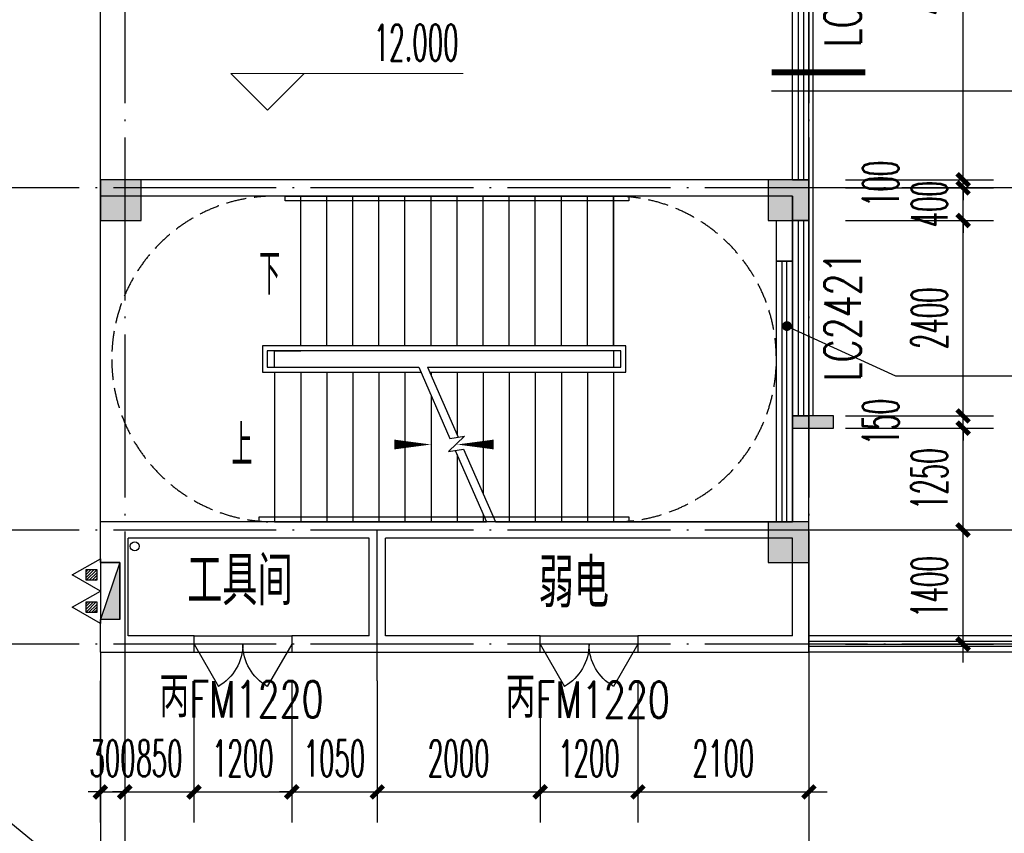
# Model space of a CAD drawing. Extents: x 1779708 to 7299578, y -1121471 to 88434.
# Tile 457 of 656: x 4759027 to 4771116, y -963267 to -953277. Entities that reach past the tile are written whole.
import ezdxf

# ---------------------------------------------------------------- set-up
doc = ezdxf.new("R2010")
doc.units = 0
doc.header["$LTSCALE"] = 1000
doc.header["$MEASUREMENT"] = 0
doc.linetypes.add('DASH', pattern=[0.35, 0.25, -0.1])
doc.linetypes.add('DOTE', pattern=[2.42, 2, -0.2, 0.02, -0.2])
doc.layers.get('0').update_dxf_attribs({"linetype": 'CONTINUOUS'})
doc.layers.get('Defpoints').update_dxf_attribs({"linetype": 'CONTINUOUS'})
doc.layers.add('DIM_ELEV', color=3, linetype='CONTINUOUS', lineweight=13)
for name, color, linetype in [('DIM_IDEN', 3, 'CONTINUOUS'), ('DIM_LEAD', 3, 'CONTINUOUS'), ('DIM_SYMB', 3, 'CONTINUOUS'), ('DIM_污水', 3, 'CONTINUOUS'), ('DOTE', 1, 'DOTE'), ('EQUIP_灭火器', 7, 'CONTINUOUS'), ('PUB_DIM', 3, 'CONTINUOUS'), ('PUB_TEXT', 7, 'CONTINUOUS'), ('SPACE', 7, 'CONTINUOUS'), ('STAIR', 2, 'CONTINUOUS'), ('WALL', 255, 'CONTINUOUS'), ('WINDOW', 2, 'CONTINUOUS'), ('WINDOW_TEXT', 7, 'CONTINUOUS'), ('修改', 6, 'CONTINUOUS'), ('墙柱', 2, 'CONTINUOUS'), ('室外构件', 4, 'CONTINUOUS'), ('栏杆', 6, 'CONTINUOUS'), ('看线', 3, 'CONTINUOUS')]:
    doc.layers.add(name, color=color, linetype=linetype)
doc.styles.add('_TCH_DIM', font='SIMPLEX.shx', dxfattribs={"width": 0.7, "bigfont": 'GBCBIG.shx'})
doc.styles.add('_TCH_DIM_T3', font='SIMPLEX.shx', dxfattribs={"width": 0.494118, "bigfont": 'GBCBIG.shx'})
doc.styles.add('_TCH_SPACE', font='SIMPLEX', dxfattribs={"height": 5, "bigfont": 'GBCBIG'})
doc.styles.add('_TCH_WINDOW', font='SIMPLEX', dxfattribs={"height": 3.5, "bigfont": 'GBCBIG'})
doc.dimstyles.new('_TCH_ARCH&&150', dxfattribs={"dimtxt": 446.25, "dimasz": 150, "dimexe": 375, "dimexo": 450, "dimgap": 189.375, "dimtad": 1, "dimdec": 0, "dimzin": 0, "dimdsep": 46, "dimtxsty": '_TCH_DIM_T3', "dimblk": 'ARCHTICK', "dimcen": 0.09, "dimdle": 225, "dimclrt": 7, "dimazin": 2, "dimtfac": 1, "dimtdec": 0, "dimtix": 1, "dimtmove": 2, "dimatfit": 3, "dimfxl": 250, "dimtolj": 1, "dimtzin": 0, "dimarcsym": 0})

# ---------------------------------------------------------------- blocks, each defined once
blk = doc.blocks.new('A$C159220C3')
at = {"layer": 'DOTE'}
for p, q in [((68000, 149200), (68000, 7200)), ((76400, 149200), (76400, 7200)), ((86800, 114700), (59600, 114700)), ((86800, 110500), (59600, 110500)), ((86800, 109100), (7200, 109100))]:
    blk.add_line(p, q, dxfattribs=at)
blk = doc.blocks.new('A$C606A0922')
at = {"layer": '墙柱'}
h = blk.add_hatch(color=256, dxfattribs=at)
h.paths.add_polyline_path([(24950, 87000), (25450, 87000), (25450, 87500), (24950, 87500)])
h.paths.add_polyline_path([(66900, 125200), (67500, 125200), (67500, 124600), (66900, 124600)])
h.paths.add_polyline_path([(16600, 125200), (17100, 125200), (17100, 124700), (16600, 124700)])
h.paths.add_polyline_path([(27130, 122900), (27130, 122600), (26430, 122600), (26430, 122900)])
h.paths.add_polyline_path([(54500, 138000), (55000, 138000), (55000, 137500), (54500, 137500)])
h.paths.add_polyline_path([(16600, 87000), (17100, 87000), (17100, 87500), (16600, 87500)])
h.paths.add_polyline_path([(42000, 96300), (42500, 96300), (42500, 96800), (42000, 96800)])
h.paths.add_polyline_path([(58500, 105100), (59000, 105100), (59000, 105600), (58500, 105600)])
h.paths.add_polyline_path([(13000, 93250), (13500, 93250), (13500, 93750), (13000, 93750)])
h.paths.add_polyline_path([(66700, 100900), (67200, 100900), (67200, 101400), (66700, 101400)])
h.paths.add_polyline_path([(20700, 118600), (21200, 118600), (21200, 118100), (20700, 118100)])
h.paths.add_polyline_path([(20700, 112000), (21200, 112000), (21200, 111500), (20700, 111500)])
h.paths.add_polyline_path([(13000, 106150), (13500, 106150), (13500, 105650), (13000, 105650)])
h.paths.add_polyline_path([(20700, 99800), (21200, 99800), (21200, 100300), (20700, 100300)])
h.paths.add_polyline_path([(13000, 87000), (13500, 87000), (13500, 87500), (13000, 87500)])
h.paths.add_polyline_path([(74900, 125200), (75600, 125200), (75600, 124600), (74900, 124600)])
h.paths.add_polyline_path([(54900, 113500), (54400, 113500), (54400, 113000), (54900, 113000)])
h.paths.add_polyline_path([(74900, 96300), (75600, 96300), (75600, 96800), (74900, 96800)])
h.paths.add_polyline_path([(500, 93250), (1000, 93250), (1000, 93750), (500, 93750)])
h.paths.add_polyline_path([(500, 106150), (1000, 106150), (1000, 105650), (500, 105650)])
h.paths.add_polyline_path([(8400, 125200), (8900, 125200), (8900, 124700), (8400, 124700)])
h.paths.add_polyline_path([(66900, 113600), (67500, 113600), (67500, 113000), (66900, 113000)])
h.paths.add_polyline_path([(74900, 113000), (75600, 113000), (75600, 113600), (74900, 113600)])
h.paths.add_polyline_path([(58500, 113000), (59100, 113000), (59100, 113600), (58500, 113600)])
h.paths.add_polyline_path([(66700, 105100), (67200, 105100), (67200, 105600), (66700, 105600)])
h.paths.add_polyline_path([(54400, 105100), (54900, 105100), (54900, 105600), (54400, 105600)])
h.paths.add_polyline_path([(50150, 125200), (50650, 125200), (50650, 124700), (50150, 124700)])
h.paths.add_polyline_path([(46200, 87000), (46700, 87000), (46700, 87500), (46200, 87500)])
h.paths.add_polyline_path([(42500, 99800), (42000, 99800), (42000, 100300), (42500, 100300)])
h.paths.add_polyline_path([(42500, 87000), (42000, 87000), (42000, 87500), (42500, 87500)])
h.paths.add_polyline_path([(24900, 99800), (25400, 99800), (25400, 100300), (24900, 100300)])
h.paths.add_polyline_path([(20700, 106150), (21200, 106150), (21200, 105650), (20700, 105650)])
h.paths.add_polyline_path([(13000, 100300), (13500, 100300), (13500, 99800), (13000, 99800)])
h.paths.add_polyline_path([(16600, 112000), (17100, 112000), (17100, 111500), (16600, 111500)])
h.paths.add_polyline_path([(8200, 112000), (8700, 112000), (8700, 111500), (8200, 111500)])
h.paths.add_polyline_path([(500, 112000), (1000, 112000), (1000, 111500), (500, 111500)])
h.paths.add_polyline_path([(16600, 118600), (17100, 118600), (17100, 118100), (16600, 118100)])
h.paths.add_polyline_path([(8400, 118700), (8900, 118700), (8900, 118100), (8400, 118100)])
h.paths.add_polyline_path([(74900, 99500), (75600, 99500), (75600, 100000), (74900, 100000)])
h.paths.add_polyline_path([(75100, 87000), (75600, 87000), (75600, 87500), (75100, 87500)])
h.paths.add_polyline_path([(66900, 96200), (67500, 96200), (67500, 96800), (66900, 96800)])
h.paths.add_polyline_path([(66950, 87000), (67450, 87000), (67450, 87500), (66950, 87500)])
h.paths.add_polyline_path([(58500, 96200), (59100, 96200), (59100, 96800), (58500, 96800)])
h.paths.add_polyline_path([(58550, 87000), (59050, 87000), (59050, 87500), (58550, 87500)])
h.paths.add_polyline_path([(50150, 99800), (50650, 99800), (50650, 100300), (50150, 100300)])
h.paths.add_polyline_path([(50150, 96300), (50650, 96300), (50650, 96800), (50150, 96800)])
h.paths.add_polyline_path([(50150, 87000), (50650, 87000), (50650, 87500), (50150, 87500)])
h.paths.add_polyline_path([(33100, 99800), (33600, 99800), (33600, 100300), (33100, 100300)])
h.paths.add_polyline_path([(33100, 96300), (33600, 96300), (33600, 96800), (33100, 96800)])
h.paths.add_polyline_path([(24900, 96300), (25400, 96300), (25400, 96800), (24900, 96800)])
h.paths.add_polyline_path([(500, 99800), (1000, 99800), (1000, 100300), (500, 100300)])
h.paths.add_polyline_path([(16600, 96300), (17100, 96300), (17100, 96800), (16600, 96800)])
h.paths.add_polyline_path([(33100, 87000), (33600, 87000), (33600, 87500), (33100, 87500)])
h.paths.add_polyline_path([(500, 87000), (1000, 87000), (1000, 87500), (500, 87500)])
h.paths.add_polyline_path([(74900, 128700), (75600, 128700), (75600, 128200), (74900, 128200)])
h.paths.add_polyline_path([(74900, 138000), (75600, 138000), (75600, 137500), (74900, 137500)])
h.paths.add_polyline_path([(66950, 128700), (67450, 128700), (67450, 128200), (66950, 128200)])
h.paths.add_polyline_path([(66950, 138000), (67450, 138000), (67450, 137500), (66950, 137500)])
h.paths.add_polyline_path([(58500, 125200), (59100, 125200), (59100, 124600), (58500, 124600)])
h.paths.add_polyline_path([(58550, 128700), (59050, 128700), (59050, 128200), (58550, 128200)])
h.paths.add_polyline_path([(58550, 138000), (59050, 138000), (59050, 137500), (58550, 137500)])
h.paths.add_polyline_path([(50150, 128700), (50650, 128700), (50650, 128200), (50150, 128200)])
h.paths.add_polyline_path([(50150, 138000), (50650, 138000), (50650, 137500), (50150, 137500)])
h.paths.add_polyline_path([(42000, 125200), (42500, 125200), (42500, 124700), (42000, 124700)])
h.paths.add_polyline_path([(42000, 128700), (42500, 128700), (42500, 128200), (42000, 128200)])
h.paths.add_polyline_path([(33100, 125200), (33600, 125200), (33600, 124700), (33100, 124700)])
h.paths.add_polyline_path([(25060, 125200), (25660, 125200), (25660, 124800), (25060, 124800)])
h.paths.add_polyline_path([(33100, 128700), (33600, 128700), (33600, 128200), (33100, 128200)])
h.paths.add_polyline_path([(24950, 128700), (25450, 128700), (25450, 128200), (24950, 128200)])
h.paths.add_polyline_path([(0, 125500), (700, 125500), (700, 125000), (0, 125000)])
h.paths.add_polyline_path([(0, 128700), (700, 128700), (700, 128200), (0, 128200)])
h.paths.add_polyline_path([(8150, 128700), (8650, 128700), (8650, 128200), (8150, 128200)])
h.paths.add_polyline_path([(16550, 128700), (17050, 128700), (17050, 128200), (16550, 128200)])
h.paths.add_polyline_path([(42000, 138000), (42500, 138000), (42500, 137500), (42000, 137500)])
h.paths.add_polyline_path([(33100, 138000), (33600, 138000), (33600, 137500), (33100, 137500)])
h.paths.add_polyline_path([(24950, 138000), (25450, 138000), (25450, 137500), (24950, 137500)])
h.paths.add_polyline_path([(16550, 138000), (17050, 138000), (17050, 137500), (16550, 137500)])
h.paths.add_polyline_path([(8150, 138000), (8650, 138000), (8650, 137500), (8150, 137500)])
h.paths.add_polyline_path([(0, 138000), (500, 138000), (500, 137500), (0, 137500)])
h.paths.add_polyline_path([(24950, 51000), (25450, 51000), (25450, 50500), (24950, 50500)])
h.paths.add_polyline_path([(66900, 12800), (67500, 12800), (67500, 13400), (66900, 13400)])
h.paths.add_polyline_path([(16600, 12800), (17100, 12800), (17100, 13300), (16600, 13300)])
h.paths.add_polyline_path([(27130, 15100), (27130, 15400), (26430, 15400), (26430, 15100)])
h.paths.add_polyline_path([(54500, 0), (55000, 0), (55000, 500), (54500, 500)])
h.paths.add_polyline_path([(16600, 51000), (17100, 51000), (17100, 50500), (16600, 50500)])
h.paths.add_polyline_path([(42000, 41700), (42500, 41700), (42500, 41200), (42000, 41200)])
h.paths.add_polyline_path([(58500, 32900), (59000, 32900), (59000, 32400), (58500, 32400)])
h.paths.add_polyline_path([(13000, 44750), (13500, 44750), (13500, 44250), (13000, 44250)])
h.paths.add_polyline_path([(66700, 37100), (67200, 37100), (67200, 36600), (66700, 36600)])
h.paths.add_polyline_path([(20700, 19400), (21200, 19400), (21200, 19900), (20700, 19900)])
h.paths.add_polyline_path([(20700, 26000), (21200, 26000), (21200, 26500), (20700, 26500)])
h.paths.add_polyline_path([(13000, 31850), (13500, 31850), (13500, 32350), (13000, 32350)])
h.paths.add_polyline_path([(20700, 38200), (21200, 38200), (21200, 37700), (20700, 37700)])
h.paths.add_polyline_path([(13000, 51000), (13500, 51000), (13500, 50500), (13000, 50500)])
h.paths.add_polyline_path([(74900, 12800), (75600, 12800), (75600, 13400), (74900, 13400)])
h.paths.add_polyline_path([(54900, 24500), (54400, 24500), (54400, 25000), (54900, 25000)])
h.paths.add_polyline_path([(74900, 41700), (75600, 41700), (75600, 41200), (74900, 41200)])
h.paths.add_polyline_path([(500, 44750), (1000, 44750), (1000, 44250), (500, 44250)])
h.paths.add_polyline_path([(500, 31850), (1000, 31850), (1000, 32350), (500, 32350)])
h.paths.add_polyline_path([(8400, 12800), (8900, 12800), (8900, 13300), (8400, 13300)])
h.paths.add_polyline_path([(66900, 24400), (67500, 24400), (67500, 25000), (66900, 25000)])
h.paths.add_polyline_path([(74900, 25000), (75600, 25000), (75600, 24400), (74900, 24400)])
h.paths.add_polyline_path([(58500, 25000), (59100, 25000), (59100, 24400), (58500, 24400)])
h.paths.add_polyline_path([(66700, 32900), (67200, 32900), (67200, 32400), (66700, 32400)])
h.paths.add_polyline_path([(54400, 32900), (54900, 32900), (54900, 32400), (54400, 32400)])
h.paths.add_polyline_path([(50150, 12800), (50650, 12800), (50650, 13300), (50150, 13300)])
h.paths.add_polyline_path([(46200, 51000), (46700, 51000), (46700, 50500), (46200, 50500)])
h.paths.add_polyline_path([(42500, 38200), (42000, 38200), (42000, 37700), (42500, 37700)])
h.paths.add_polyline_path([(42500, 51000), (42000, 51000), (42000, 50500), (42500, 50500)])
h.paths.add_polyline_path([(24900, 38200), (25400, 38200), (25400, 37700), (24900, 37700)])
h.paths.add_polyline_path([(20700, 31850), (21200, 31850), (21200, 32350), (20700, 32350)])
h.paths.add_polyline_path([(13000, 37700), (13500, 37700), (13500, 38200), (13000, 38200)])
h.paths.add_polyline_path([(16600, 26000), (17100, 26000), (17100, 26500), (16600, 26500)])
h.paths.add_polyline_path([(8200, 26000), (8700, 26000), (8700, 26500), (8200, 26500)])
h.paths.add_polyline_path([(500, 26000), (1000, 26000), (1000, 26500), (500, 26500)])
h.paths.add_polyline_path([(16600, 19400), (17100, 19400), (17100, 19900), (16600, 19900)])
h.paths.add_polyline_path([(8400, 19300), (8900, 19300), (8900, 19900), (8400, 19900)])
h.paths.add_polyline_path([(74900, 38500), (75600, 38500), (75600, 38000), (74900, 38000)])
h.paths.add_polyline_path([(75100, 51000), (75600, 51000), (75600, 50500), (75100, 50500)])
h.paths.add_polyline_path([(66900, 41800), (67500, 41800), (67500, 41200), (66900, 41200)])
h.paths.add_polyline_path([(66950, 51000), (67450, 51000), (67450, 50500), (66950, 50500)])
h.paths.add_polyline_path([(58500, 41800), (59100, 41800), (59100, 41200), (58500, 41200)])
h.paths.add_polyline_path([(58550, 51000), (59050, 51000), (59050, 50500), (58550, 50500)])
h.paths.add_polyline_path([(50150, 38200), (50650, 38200), (50650, 37700), (50150, 37700)])
h.paths.add_polyline_path([(50150, 41700), (50650, 41700), (50650, 41200), (50150, 41200)])
h.paths.add_polyline_path([(50150, 51000), (50650, 51000), (50650, 50500), (50150, 50500)])
h.paths.add_polyline_path([(33100, 38200), (33600, 38200), (33600, 37700), (33100, 37700)])
h.paths.add_polyline_path([(33100, 41700), (33600, 41700), (33600, 41200), (33100, 41200)])
h.paths.add_polyline_path([(24900, 41700), (25400, 41700), (25400, 41200), (24900, 41200)])
h.paths.add_polyline_path([(500, 38200), (1000, 38200), (1000, 37700), (500, 37700)])
h.paths.add_polyline_path([(16600, 41700), (17100, 41700), (17100, 41200), (16600, 41200)])
h.paths.add_polyline_path([(33100, 51000), (33600, 51000), (33600, 50500), (33100, 50500)])
h.paths.add_polyline_path([(500, 51000), (1000, 51000), (1000, 50500), (500, 50500)])
h.paths.add_polyline_path([(74900, 9300), (75600, 9300), (75600, 9800), (74900, 9800)])
h.paths.add_polyline_path([(74900, 0), (75600, 0), (75600, 500), (74900, 500)])
h.paths.add_polyline_path([(66950, 9300), (67450, 9300), (67450, 9800), (66950, 9800)])
h.paths.add_polyline_path([(66950, 0), (67450, 0), (67450, 500), (66950, 500)])
h.paths.add_polyline_path([(58500, 12800), (59100, 12800), (59100, 13400), (58500, 13400)])
h.paths.add_polyline_path([(58550, 9300), (59050, 9300), (59050, 9800), (58550, 9800)])
h.paths.add_polyline_path([(58550, 0), (59050, 0), (59050, 500), (58550, 500)])
h.paths.add_polyline_path([(50150, 9300), (50650, 9300), (50650, 9800), (50150, 9800)])
h.paths.add_polyline_path([(50150, 0), (50650, 0), (50650, 500), (50150, 500)])
h.paths.add_polyline_path([(42000, 12800), (42500, 12800), (42500, 13300), (42000, 13300)])
h.paths.add_polyline_path([(42000, 9300), (42500, 9300), (42500, 9800), (42000, 9800)])
h.paths.add_polyline_path([(33100, 12800), (33600, 12800), (33600, 13300), (33100, 13300)])
h.paths.add_polyline_path([(25060, 12800), (25660, 12800), (25660, 13200), (25060, 13200)])
h.paths.add_polyline_path([(33100, 9300), (33600, 9300), (33600, 9800), (33100, 9800)])
h.paths.add_polyline_path([(24950, 9300), (25450, 9300), (25450, 9800), (24950, 9800)])
h.paths.add_polyline_path([(0, 12500), (700, 12500), (700, 13000), (0, 13000)])
h.paths.add_polyline_path([(0, 9300), (700, 9300), (700, 9800), (0, 9800)])
h.paths.add_polyline_path([(8150, 9300), (8650, 9300), (8650, 9800), (8150, 9800)])
h.paths.add_polyline_path([(16550, 9300), (17050, 9300), (17050, 9800), (16550, 9800)])
h.paths.add_polyline_path([(42000, 0), (42500, 0), (42500, 500), (42000, 500)])
h.paths.add_polyline_path([(33100, 0), (33600, 0), (33600, 500), (33100, 500)])
h.paths.add_polyline_path([(24950, 0), (25450, 0), (25450, 500), (24950, 500)])
h.paths.add_polyline_path([(16550, 0), (17050, 0), (17050, 500), (16550, 500)])
h.paths.add_polyline_path([(8150, 0), (8650, 0), (8650, 500), (8150, 500)])
h.paths.add_polyline_path([(0, 0), (500, 0), (500, 500), (0, 500)])
for points in [[(58500, 105100), (59000, 105100), (59000, 105600), (58500, 105600)], [(66700, 105100), (67200, 105100), (67200, 105600), (66700, 105600)], [(66700, 100900), (67200, 100900), (67200, 101400), (66700, 101400)]]:
    blk.add_lwpolyline(points, close=True, dxfattribs=at)
blk = doc.blocks.new('$TwtSys$00000545')
h = blk.add_hatch()
h.set_pattern_fill('ANSI31', color=256, scale=200, angle=180, style=0)
h.set_pattern_definition([(225, (199409.273, 63921.482), (17.6776695, -17.6776695), [])])
h.paths.add_polyline_path([(65, 174), (-65, 174), (-65, 44), (65, 44)])
for p, q in [((0, 344), (-198, 0)), ((198, 0), (0, 344)), ((-198, 0), (198, 0))]:
    blk.add_line(p, q)
blk.add_lwpolyline([(65, 174), (-65, 174), (-65, 44), (65, 44)], close=True)
blk = doc.blocks.new('$DorLib2D$00000231')
at = {"color": 0}
for p, q in [((-0.5, 0), (-0.25, 0.433)), ((0.5, 0), (0.25, 0.433))]:
    blk.add_line(p, q, dxfattribs=at)
for centre, start, end in [((-0.5, 0), 0, 60), ((0.5, 0), 120, 180)]:
    blk.add_arc(centre, 0.5, start, end, dxfattribs=at)
blk = doc.blocks.new('$WINLIB2D$00000001')
at = {"color": 0}
for points in [[(-0.5, 0.5), (-0.5, -0.5)], [(-0.5, 0.5), (0.5, 0.5)], [(0.5, -0.5), (0.5, 0.5)], [(0.5, 0.1667), (-0.5, 0.1667)], [(0.5, -0.1667), (-0.5, -0.1667)], [(-0.5, -0.5), (0.5, -0.5)]]:
    blk.add_lwpolyline(points, dxfattribs=at)
blk = doc.blocks.new('_ArchTick')
at = {"color": 0, "linetype": 'ByBlock', "const_width": 0.4}
blk.add_lwpolyline([(-0.5, -0.5), (0.5, 0.5)], dxfattribs=at)
blk = doc.blocks.new('*D5725')
at = {"layer": 'Defpoints', "color": 0, "transparency": 16777216}
for p in [(4766617, -960943), (4768717, -960943), (4768717, -962759)]:
    blk.add_point(p, dxfattribs=at)
at = {"layer": 'PUB_DIM', "color": 0, "lineweight": -2, "transparency": 16777216}
for p, q in [((4766617, -961393), (4766617, -963134)), ((4768717, -961393), (4768717, -963134)), ((4766392, -962759), (4768942, -962759))]:
    blk.add_line(p, q, dxfattribs=at)
at = {"layer": 'PUB_DIM', "color": 0, "lineweight": -2, "transparency": 16777216, "xscale": 150, "yscale": 150, "zscale": 150, "rotation": 180}
blk.add_blockref('_ArchTick', (4766617, -962759), dxfattribs=at)
at = {"layer": 'PUB_DIM', "color": 0, "lineweight": -2, "transparency": 16777216, "xscale": 150, "yscale": 150, "zscale": 150}
blk.add_blockref('_ArchTick', (4768717, -962759), dxfattribs=at)
at = {"layer": 'PUB_DIM', "color": 7, "transparency": 16777216, "insert": (4767667, -962347), "char_height": 446.2, "attachment_point": 5, "style": '_TCH_DIM_T3'}
blk.add_mtext('\\A1;2100', dxfattribs=at)
blk = doc.blocks.new('*D5726')
at = {"layer": 'Defpoints', "color": 0, "transparency": 16777216}
for p in [(4765417, -960943), (4766617, -960943), (4766617, -962759)]:
    blk.add_point(p, dxfattribs=at)
at = {"layer": 'PUB_DIM', "color": 0, "lineweight": -2, "transparency": 16777216}
for p, q in [((4765417, -961393), (4765417, -963134)), ((4766617, -961393), (4766617, -963134)), ((4765192, -962759), (4766842, -962759))]:
    blk.add_line(p, q, dxfattribs=at)
at = {"layer": 'PUB_DIM', "color": 0, "lineweight": -2, "transparency": 16777216, "xscale": 150, "yscale": 150, "zscale": 150, "rotation": 180}
blk.add_blockref('_ArchTick', (4765417, -962759), dxfattribs=at)
at = {"layer": 'PUB_DIM', "color": 0, "lineweight": -2, "transparency": 16777216, "xscale": 150, "yscale": 150, "zscale": 150}
blk.add_blockref('_ArchTick', (4766617, -962759), dxfattribs=at)
at = {"layer": 'PUB_DIM', "color": 7, "transparency": 16777216, "insert": (4766017, -962347), "char_height": 446.2, "attachment_point": 5, "style": '_TCH_DIM_T3'}
blk.add_mtext('\\A1;1200', dxfattribs=at)
blk = doc.blocks.new('*D5727')
at = {"layer": 'Defpoints', "color": 0, "transparency": 16777216}
for p in [(4763417, -960943), (4765417, -960943), (4765417, -962759)]:
    blk.add_point(p, dxfattribs=at)
at = {"layer": 'PUB_DIM', "color": 0, "lineweight": -2, "transparency": 16777216}
for p, q in [((4763417, -961393), (4763417, -963134)), ((4765417, -961393), (4765417, -963134)), ((4763192, -962759), (4765642, -962759))]:
    blk.add_line(p, q, dxfattribs=at)
at = {"layer": 'PUB_DIM', "color": 0, "lineweight": -2, "transparency": 16777216, "xscale": 150, "yscale": 150, "zscale": 150, "rotation": 180}
blk.add_blockref('_ArchTick', (4763417, -962759), dxfattribs=at)
at = {"layer": 'PUB_DIM', "color": 0, "lineweight": -2, "transparency": 16777216, "xscale": 150, "yscale": 150, "zscale": 150}
blk.add_blockref('_ArchTick', (4765417, -962759), dxfattribs=at)
at = {"layer": 'PUB_DIM', "color": 7, "transparency": 16777216, "insert": (4764417, -962347), "char_height": 446.2, "attachment_point": 5, "style": '_TCH_DIM_T3'}
blk.add_mtext('\\A1;2000', dxfattribs=at)
blk = doc.blocks.new('*D5728')
at = {"layer": 'Defpoints', "color": 0, "transparency": 16777216}
for p in [(4762367, -960943), (4763417, -960943), (4763417, -962759)]:
    blk.add_point(p, dxfattribs=at)
at = {"layer": 'PUB_DIM', "color": 0, "lineweight": -2, "transparency": 16777216}
for p, q in [((4762367, -961393), (4762367, -963134)), ((4763417, -961393), (4763417, -963134)), ((4762367, -962759), (4762217, -962759)), ((4762367, -962759), (4763417, -962759)), ((4763417, -962759), (4763567, -962759))]:
    blk.add_line(p, q, dxfattribs=at)
at = {"layer": 'PUB_DIM', "color": 0, "lineweight": -2, "transparency": 16777216, "xscale": 150, "yscale": 150, "zscale": 150}
blk.add_blockref('_ArchTick', (4762367, -962759), dxfattribs=at)
at = {"layer": 'PUB_DIM', "color": 0, "lineweight": -2, "transparency": 16777216, "xscale": 150, "yscale": 150, "zscale": 150, "rotation": 180}
blk.add_blockref('_ArchTick', (4763417, -962759), dxfattribs=at)
at = {"layer": 'PUB_DIM', "color": 7, "transparency": 16777216, "insert": (4762892, -962347), "char_height": 446.2, "attachment_point": 5, "style": '_TCH_DIM_T3'}
blk.add_mtext('\\A1;1050', dxfattribs=at)
blk = doc.blocks.new('*D5729')
at = {"layer": 'Defpoints', "color": 0, "transparency": 16777216}
for p in [(4761167, -960943), (4762367, -960943), (4762367, -962759)]:
    blk.add_point(p, dxfattribs=at)
at = {"layer": 'PUB_DIM', "color": 0, "lineweight": -2, "transparency": 16777216}
for p, q in [((4761167, -961393), (4761167, -963134)), ((4762367, -961393), (4762367, -963134)), ((4760942, -962759), (4762592, -962759))]:
    blk.add_line(p, q, dxfattribs=at)
at = {"layer": 'PUB_DIM', "color": 0, "lineweight": -2, "transparency": 16777216, "xscale": 150, "yscale": 150, "zscale": 150, "rotation": 180}
blk.add_blockref('_ArchTick', (4761167, -962759), dxfattribs=at)
at = {"layer": 'PUB_DIM', "color": 0, "lineweight": -2, "transparency": 16777216, "xscale": 150, "yscale": 150, "zscale": 150}
blk.add_blockref('_ArchTick', (4762367, -962759), dxfattribs=at)
at = {"layer": 'PUB_DIM', "color": 7, "transparency": 16777216, "insert": (4761767, -962347), "char_height": 446.2, "attachment_point": 5, "style": '_TCH_DIM_T3'}
blk.add_mtext('\\A1;1200', dxfattribs=at)
blk = doc.blocks.new('*D5730')
at = {"layer": 'Defpoints', "color": 0, "transparency": 16777216}
for p in [(4760317, -960943), (4761167, -960943), (4761167, -962759)]:
    blk.add_point(p, dxfattribs=at)
at = {"layer": 'PUB_DIM', "color": 0, "lineweight": -2, "transparency": 16777216}
for p, q in [((4760317, -961393), (4760317, -963134)), ((4761167, -961393), (4761167, -963134)), ((4760317, -962759), (4760167, -962759)), ((4760317, -962759), (4761167, -962759)), ((4761167, -962759), (4761317, -962759))]:
    blk.add_line(p, q, dxfattribs=at)
at = {"layer": 'PUB_DIM', "color": 0, "lineweight": -2, "transparency": 16777216, "xscale": 150, "yscale": 150, "zscale": 150}
blk.add_blockref('_ArchTick', (4760317, -962759), dxfattribs=at)
at = {"layer": 'PUB_DIM', "color": 0, "lineweight": -2, "transparency": 16777216, "xscale": 150, "yscale": 150, "zscale": 150, "rotation": 180}
blk.add_blockref('_ArchTick', (4761167, -962759), dxfattribs=at)
at = {"layer": 'PUB_DIM', "color": 7, "transparency": 16777216, "insert": (4760742, -962347), "char_height": 446.2, "attachment_point": 5, "style": '_TCH_DIM_T3'}
blk.add_mtext('\\A1;850', dxfattribs=at)
blk = doc.blocks.new('*D5731')
at = {"layer": 'Defpoints', "color": 0, "transparency": 16777216}
for p in [(4760017, -960943), (4760317, -960943), (4760317, -962759)]:
    blk.add_point(p, dxfattribs=at)
at = {"layer": 'PUB_DIM', "color": 0, "lineweight": -2, "transparency": 16777216}
for p, q in [((4760017, -961393), (4760017, -963134)), ((4760317, -961393), (4760317, -963134)), ((4760017, -962759), (4759867, -962759)), ((4760017, -962759), (4760317, -962759)), ((4760317, -962759), (4760467, -962759))]:
    blk.add_line(p, q, dxfattribs=at)
at = {"layer": 'PUB_DIM', "color": 0, "lineweight": -2, "transparency": 16777216, "xscale": 150, "yscale": 150, "zscale": 150}
blk.add_blockref('_ArchTick', (4760017, -962759), dxfattribs=at)
at = {"layer": 'PUB_DIM', "color": 0, "lineweight": -2, "transparency": 16777216, "xscale": 150, "yscale": 150, "zscale": 150, "rotation": 180}
blk.add_blockref('_ArchTick', (4760317, -962759), dxfattribs=at)
at = {"layer": 'PUB_DIM', "color": 7, "transparency": 16777216, "insert": (4760167, -962347), "char_height": 446.2, "attachment_point": 5, "style": '_TCH_DIM_T3'}
blk.add_mtext('\\A1;300', dxfattribs=at)
blk = doc.blocks.new('*D6727')
at = {"layer": 'Defpoints', "color": 0, "transparency": 16777216}
for p in [(4768717, -950443), (4770610, -950443), (4768717, -955243)]:
    blk.add_point(p, dxfattribs=at)
at = {"layer": 'PUB_DIM', "color": 0, "lineweight": -2, "transparency": 16777216}
for p, q in [((4770610, -955468), (4770610, -950218)), ((4769167, -950443), (4770985, -950443)), ((4769167, -955243), (4770985, -955243))]:
    blk.add_line(p, q, dxfattribs=at)
at = {"layer": 'PUB_DIM', "color": 0, "lineweight": -2, "transparency": 16777216, "xscale": 150, "yscale": 150, "zscale": 150}
for p, rotation in [((4770610, -950443), 90), ((4770610, -955243), 270)]:
    blk.add_blockref('_ArchTick', p, dxfattribs=dict(at, rotation=rotation))
at = {"layer": 'PUB_DIM', "color": 7, "transparency": 16777216, "insert": (4770197, -952843), "char_height": 446.2, "attachment_point": 5, "rotation": 90, "style": '_TCH_DIM_T3'}
blk.add_mtext('\\A1;4800', dxfattribs=at)
blk = doc.blocks.new('*D6728')
at = {"layer": 'Defpoints', "color": 0, "transparency": 16777216}
for p in [(4768717, -955243), (4770610, -955243), (4768717, -955343)]:
    blk.add_point(p, dxfattribs=at)
at = {"layer": 'PUB_DIM', "color": 0, "lineweight": -2, "transparency": 16777216}
for p, q in [((4770610, -955243), (4770610, -955093)), ((4769167, -955243), (4770985, -955243)), ((4770610, -955343), (4770610, -955243)), ((4769167, -955343), (4770985, -955343)), ((4770610, -955343), (4770610, -955493))]:
    blk.add_line(p, q, dxfattribs=at)
at = {"layer": 'PUB_DIM', "color": 0, "lineweight": -2, "transparency": 16777216, "xscale": 150, "yscale": 150, "zscale": 150}
for p, rotation in [((4770610, -955243), 270), ((4770610, -955343), 90)]:
    blk.add_blockref('_ArchTick', p, dxfattribs=dict(at, rotation=rotation))
at = {"layer": 'PUB_DIM', "color": 7, "transparency": 16777216, "insert": (4769597, -955293), "char_height": 446.2, "attachment_point": 5, "rotation": 90, "style": '_TCH_DIM_T3'}
blk.add_mtext('\\A1;100', dxfattribs=at)
blk = doc.blocks.new('*D6729')
at = {"layer": 'Defpoints', "color": 0, "transparency": 16777216}
for p in [(4768717, -955343), (4770610, -955343), (4768717, -955743)]:
    blk.add_point(p, dxfattribs=at)
at = {"layer": 'PUB_DIM', "color": 0, "lineweight": -2, "transparency": 16777216}
for p, q in [((4770610, -955343), (4770610, -955193)), ((4769167, -955343), (4770985, -955343)), ((4770610, -955743), (4770610, -955343)), ((4769167, -955743), (4770985, -955743)), ((4770610, -955743), (4770610, -955893))]:
    blk.add_line(p, q, dxfattribs=at)
at = {"layer": 'PUB_DIM', "color": 0, "lineweight": -2, "transparency": 16777216, "xscale": 150, "yscale": 150, "zscale": 150}
for p, rotation in [((4770610, -955343), 270), ((4770610, -955743), 90)]:
    blk.add_blockref('_ArchTick', p, dxfattribs=dict(at, rotation=rotation))
at = {"layer": 'PUB_DIM', "color": 7, "transparency": 16777216, "insert": (4770197, -955543), "char_height": 446.2, "attachment_point": 5, "rotation": 90, "style": '_TCH_DIM_T3'}
blk.add_mtext('\\A1;400', dxfattribs=at)
blk = doc.blocks.new('*D6730')
at = {"layer": 'Defpoints', "color": 0, "transparency": 16777216}
for p in [(4768717, -955743), (4770610, -955743), (4768717, -958143)]:
    blk.add_point(p, dxfattribs=at)
at = {"layer": 'PUB_DIM', "color": 0, "lineweight": -2, "transparency": 16777216}
for p, q in [((4770610, -958368), (4770610, -955518)), ((4769167, -955743), (4770985, -955743)), ((4769167, -958143), (4770985, -958143))]:
    blk.add_line(p, q, dxfattribs=at)
at = {"layer": 'PUB_DIM', "color": 0, "lineweight": -2, "transparency": 16777216, "xscale": 150, "yscale": 150, "zscale": 150}
for p, rotation in [((4770610, -955743), 90), ((4770610, -958143), 270)]:
    blk.add_blockref('_ArchTick', p, dxfattribs=dict(at, rotation=rotation))
at = {"layer": 'PUB_DIM', "color": 7, "transparency": 16777216, "insert": (4770197, -956943), "char_height": 446.2, "attachment_point": 5, "rotation": 90, "style": '_TCH_DIM_T3'}
blk.add_mtext('\\A1;2400', dxfattribs=at)
blk = doc.blocks.new('*D6731')
at = {"layer": 'Defpoints', "color": 0, "transparency": 16777216}
for p in [(4768717, -958143), (4770610, -958143), (4768717, -958293)]:
    blk.add_point(p, dxfattribs=at)
at = {"layer": 'PUB_DIM', "color": 0, "lineweight": -2, "transparency": 16777216}
for p, q in [((4770610, -958143), (4770610, -957993)), ((4769167, -958143), (4770985, -958143)), ((4770610, -958293), (4770610, -958143)), ((4769167, -958293), (4770985, -958293)), ((4770610, -958293), (4770610, -958443))]:
    blk.add_line(p, q, dxfattribs=at)
at = {"layer": 'PUB_DIM', "color": 0, "lineweight": -2, "transparency": 16777216, "xscale": 150, "yscale": 150, "zscale": 150}
for p, rotation in [((4770610, -958143), 270), ((4770610, -958293), 90)]:
    blk.add_blockref('_ArchTick', p, dxfattribs=dict(at, rotation=rotation))
at = {"layer": 'PUB_DIM', "color": 7, "transparency": 16777216, "insert": (4769597, -958218), "char_height": 446.2, "attachment_point": 5, "rotation": 90, "style": '_TCH_DIM_T3'}
blk.add_mtext('\\A1;150', dxfattribs=at)
blk = doc.blocks.new('*D6732')
at = {"layer": 'Defpoints', "color": 0, "transparency": 16777216}
for p in [(4768717, -958293), (4770610, -958293), (4768717, -959543)]:
    blk.add_point(p, dxfattribs=at)
at = {"layer": 'PUB_DIM', "color": 0, "lineweight": -2, "transparency": 16777216}
for p, q in [((4770610, -959768), (4770610, -958068)), ((4769167, -958293), (4770985, -958293)), ((4769167, -959543), (4770985, -959543))]:
    blk.add_line(p, q, dxfattribs=at)
at = {"layer": 'PUB_DIM', "color": 0, "lineweight": -2, "transparency": 16777216, "xscale": 150, "yscale": 150, "zscale": 150}
for p, rotation in [((4770610, -958293), 90), ((4770610, -959543), 270)]:
    blk.add_blockref('_ArchTick', p, dxfattribs=dict(at, rotation=rotation))
at = {"layer": 'PUB_DIM', "color": 7, "transparency": 16777216, "insert": (4770197, -958918), "char_height": 446.2, "attachment_point": 5, "rotation": 90, "style": '_TCH_DIM_T3'}
blk.add_mtext('\\A1;1250', dxfattribs=at)
blk = doc.blocks.new('*D6733')
at = {"layer": 'Defpoints', "color": 0, "transparency": 16777216}
for p in [(4768717, -959543), (4770610, -959543), (4768717, -960943)]:
    blk.add_point(p, dxfattribs=at)
at = {"layer": 'PUB_DIM', "color": 0, "lineweight": -2, "transparency": 16777216}
for p, q in [((4770610, -961168), (4770610, -959318)), ((4769167, -959543), (4770985, -959543)), ((4769167, -960943), (4770985, -960943))]:
    blk.add_line(p, q, dxfattribs=at)
at = {"layer": 'PUB_DIM', "color": 0, "lineweight": -2, "transparency": 16777216, "xscale": 150, "yscale": 150, "zscale": 150}
for p, rotation in [((4770610, -959543), 90), ((4770610, -960943), 270)]:
    blk.add_blockref('_ArchTick', p, dxfattribs=dict(at, rotation=rotation))
at = {"layer": 'PUB_DIM', "color": 7, "transparency": 16777216, "insert": (4770197, -960243), "char_height": 446.2, "attachment_point": 5, "rotation": 90, "style": '_TCH_DIM_T3'}
blk.add_mtext('\\A1;1400', dxfattribs=at)

msp = doc.modelspace()

# ---------------------------------------------------------------- hatches: boundary and pattern name
at = {"layer": 'WALL'}
msp.add_hatch(color=256, dxfattribs=at).paths.add_polyline_path([(4768517.1, -958143.3), (4768517.1, -958293.3), (4769017.1, -958293.3), (4769017.1, -958143.3)])

# ---------------------------------------------------------------- linework, layer by layer
at = {"color": 1}
for p, q in [((4760017.1, -959943.3), (4760017.1, -960643.3)), ((4760017.1, -959943.3), (4760257.1, -959943.3)), ((4760257.1, -959943.3), (4760017.1, -960643.3)), ((4760257.1, -959943.3), (4760257.1, -960643.3)), ((4760257.1, -960643.3), (4760017.1, -960643.3))]:
    msp.add_line(p, q, dxfattribs=at)
msp.add_solid([(4760257.1, -960643.3), (4760017.1, -960643.3), (4760257.1, -959943.3)], dxfattribs=at)
at = {"layer": 'DIM_ELEV'}
for p, q in [((4762069.9, -954388.8), (4761619.9, -953938.8)), ((4761619.9, -953938.8), (4764469.9, -953938.8)), ((4762069.9, -954388.8), (4762519.9, -953938.8))]:
    msp.add_line(p, q, dxfattribs=at)
at = {"layer": 'DIM_IDEN'}
msp.add_line((4768257.9, -954149.6), (4784619, -954149.6), dxfattribs=at)
at = {"layer": 'DIM_IDEN', "const_width": 75}
msp.add_lwpolyline([(4768257.9, -953924.6), (4769410.6, -953924.6)], dxfattribs=at)
at = {"layer": 'DIM_LEAD'}
for p, q in [((4768447.1, -957039.3), (4769780.3, -957652)), ((4769780.3, -957652), (4772375.1, -957652))]:
    msp.add_line(p, q, dxfattribs=at)
at = {"layer": 'DIM_LEAD', "const_width": 60}
msp.add_lwpolyline([(4768419.8, -957026.8, 1), (4768474.4, -957051.8, 1)], format="xyb", close=True, dxfattribs=at)
at = {"layer": 'DIM_SYMB'}
for points in [[(4762317.1, -956393.3, 0, 0, 0), (4767417.1, -956393.3, 0, 0, 0), (4767417.1, -958493.3, 0, 0, 0), (4764397.1, -958493.3, 0, 120, 0), (4764847.1, -958493.3, 0, 0, 0)], [(4761997.1, -958493.3, 0, 0, 0), (4764077.1, -958493.3, 0, 120, 0), (4763627.1, -958493.3, 0, 0, 0)]]:
    msp.add_lwpolyline(points, format="xyseb", dxfattribs=at)
at = {"layer": 'DIM_污水', "color": 1}
msp.add_circle((4760440, -959743.3), 55, dxfattribs=at)
at = {"layer": 'DOTE'}
msp.add_line((4763417.1, -961393.3), (4763417.1, -959543.3), dxfattribs=at)
at = {"layer": 'STAIR'}
for p, q in [((4766317.1, -955443.3), (4762477.1, -955443.3)), ((4762477.1, -957283.3), (4762477.1, -955443.3)), ((4762797.1, -957283.3), (4762797.1, -955443.3)), ((4763117.1, -957283.3), (4763117.1, -955443.3)), ((4763437.1, -957283.3), (4763437.1, -955443.3)), ((4763757.1, -957283.3), (4763757.1, -955443.3)), ((4764077.1, -957283.3), (4764077.1, -955443.3)), ((4764397.1, -957283.3), (4764397.1, -955443.3)), ((4764717.1, -957283.3), (4764717.1, -955443.3)), ((4765037.1, -957283.3), (4765037.1, -955443.3)), ((4765357.1, -957283.3), (4765357.1, -955443.3)), ((4765677.1, -957283.3), (4765677.1, -955443.3)), ((4765997.1, -957283.3), (4765997.1, -955443.3)), ((4766317.1, -957283.3), (4766317.1, -955443.3)), ((4768517.1, -955443.3), (4766317.1, -955443.3)), ((4766317.1, -955443.3), (4766317.1, -957283.3)), ((4768517.1, -959443.3), (4768517.1, -955443.3)), ((4766467.1, -957283.3), (4762007.1, -957283.3)), ((4762007.1, -957283.3), (4762007.1, -957603.3)), ((4766467.1, -957603.3), (4766467.1, -957283.3)), ((4766407.1, -957343.3), (4762067.1, -957343.3)), ((4762067.1, -957343.3), (4762067.1, -957543.3)), ((4762157.1, -957543.3), (4762157.1, -957343.3)), ((4762157.1, -957343.3), (4762477.1, -957343.3)), ((4766317.1, -957343.3), (4762477.1, -957343.3)), ((4766317.1, -957343.3), (4766317.1, -957543.3)), ((4766407.1, -957543.3), (4766407.1, -957343.3)), ((4762067.1, -957543.3), (4763926.5, -957543.3)), ((4762157.1, -957543.3), (4763926.5, -957543.3)), ((4763926.5, -957543.3), (4764309.9, -958418.8)), ((4764035.7, -957543.3), (4766317.1, -957543.3)), ((4764035.7, -957543.3), (4764412.2, -958403.2)), ((4764035.7, -957543.3), (4766407.1, -957543.3)), ((4762007.1, -957603.3), (4763952.8, -957603.3)), ((4762157.1, -957603.3), (4762157.1, -959443.3)), ((4762477.1, -957603.3), (4762477.1, -959443.3)), ((4762797.1, -957603.3), (4762797.1, -959443.3)), ((4763117.1, -957603.3), (4763117.1, -959443.3)), ((4763437.1, -957603.3), (4763437.1, -959443.3)), ((4763757.1, -957603.3), (4763757.1, -959443.3)), ((4764062, -957603.3), (4766467.1, -957603.3)), ((4764077.1, -957603.3), (4764077.1, -957637.9)), ((4764397.1, -957603.3), (4764397.1, -958368.7)), ((4764717.1, -957603.3), (4764717.1, -959099.4)), ((4765037.1, -957603.3), (4765037.1, -959443.3)), ((4765357.1, -957603.3), (4765357.1, -959443.3)), ((4765677.1, -957603.3), (4765677.1, -959443.3)), ((4765997.1, -957603.3), (4765997.1, -959443.3)), ((4766317.1, -957603.3), (4766317.1, -959443.3)), ((4766317.1, -957603.3), (4766317.1, -959443.3)), ((4764077.1, -957887.2), (4764077.1, -959443.3)), ((4764486.3, -958392), (4764291.7, -958577.6)), ((4764309.9, -958418.8), (4764486.3, -958392)), ((4764291.7, -958577.6), (4764476.3, -958549.5)), ((4764374, -958565.1), (4764758.5, -959443.3)), ((4764397.1, -958618), (4764397.1, -959443.3)), ((4764476.3, -958549.5), (4764867.7, -959443.3)), ((4764717.1, -959348.7), (4764717.1, -959443.3)), ((4762157.1, -959443.3), (4764758.5, -959443.3)), ((4764867.7, -959443.3), (4766317.1, -959443.3)), ((4766317.1, -959443.3), (4768517.1, -959443.3))]:
    msp.add_line(p, q, dxfattribs=at)
for points in [[(4766507.1, -955443.3), (4766507.1, -955503.3), (4762287.1, -955503.3), (4762287.1, -955443.3)], [(4766507.1, -959383.3), (4766507.1, -959443.3), (4761967.1, -959443.3), (4761967.1, -959383.3)]]:
    msp.add_lwpolyline(points, close=True, dxfattribs=at)
at = {"layer": 'STAIR', "linetype": 'DASH'}
for centre, start, end in [((4762157.1, -957443.3), 90, 270), ((4766317.1, -957443.3), 270, 90)]:
    msp.add_arc(centre, 2000, start, end, dxfattribs=at)
at = {"layer": 'WALL'}
for p, q in [((4768517.1, -955243.3), (4760017.1, -955243.3)), ((4760017.1, -955443.3), (4760017.1, -955243.3)), ((4768717.1, -955243.3), (4768517.1, -955243.3)), ((4768717.1, -955343.3), (4768717.1, -955243.3)), ((4768717.1, -955743.3), (4768717.1, -955343.3)), ((4768517.1, -955443.3), (4760017.1, -955443.3)), ((4768517.1, -955443.3), (4768517.1, -955743.3)), ((4768517.1, -955743.3), (4768717.1, -955743.3)), ((4768717.1, -958143.3), (4768517.1, -958143.3)), ((4768517.1, -958143.3), (4768517.1, -959443.3)), ((4768717.1, -959543.3), (4768717.1, -958143.3)), ((4763417.1, -959443.3), (4760017.1, -959443.3)), ((4760017.1, -959943.3), (4760017.1, -959443.3)), ((4768517.1, -959443.3), (4763417.1, -959443.3)), ((4768717.1, -961043.3), (4768717.1, -959543.3)), ((4763317.1, -959643.3), (4760357.1, -959643.3)), ((4760357.1, -959843.3), (4760357.1, -959643.3)), ((4763317.1, -960843.3), (4763317.1, -959643.3)), ((4768517.1, -959643.3), (4763517.1, -959643.3)), ((4763517.1, -960843.3), (4763517.1, -959643.3)), ((4768517.1, -960843.3), (4768517.1, -959643.3)), ((4760357.1, -959843.3), (4760357.1, -959843.3)), ((4760357.1, -960743.3), (4760357.1, -959843.3)), ((4760257.1, -959943.3), (4760017.1, -959943.3)), ((4760257.1, -960643.3), (4760257.1, -959943.3)), ((4760017.1, -961043.3), (4760017.1, -960643.3)), ((4760257.1, -960643.3), (4760017.1, -960643.3)), ((4760357.1, -960843.3), (4760357.1, -960743.3)), ((4760357.1, -960743.3), (4760357.1, -960743.3)), ((4761167.1, -960843.3), (4760357.1, -960843.3)), ((4761167.1, -961043.3), (4761167.1, -960843.3)), ((4763317.1, -960843.3), (4762367.1, -960843.3)), ((4762367.1, -960843.3), (4762367.1, -961043.3)), ((4765417.1, -960843.3), (4763517.1, -960843.3)), ((4765417.1, -961043.3), (4765417.1, -960843.3)), ((4768517.1, -960843.3), (4766617.1, -960843.3)), ((4766617.1, -960843.3), (4766617.1, -961043.3)), ((4760017.1, -961043.3), (4761167.1, -961043.3)), ((4762367.1, -961043.3), (4763417.1, -961043.3)), ((4763417.1, -961043.3), (4765417.1, -961043.3)), ((4766617.1, -961043.3), (4768717.1, -961043.3))]:
    msp.add_line(p, q, dxfattribs=at)
for points in [[(4768517.1, -955743.3), (4768517.1, -956243.3), (4768317.1, -956243.3), (4768317.1, -955743.3)], [(4768517.1, -958143.3), (4768517.1, -958293.3), (4769017.1, -958293.3), (4769017.1, -958143.3), (4768517.1, -958143.3)]]:
    msp.add_lwpolyline(points, dxfattribs=at)
at = {"layer": 'WINDOW'}
for p, q in [((4761167.1, -960843.3), (4762367.1, -960843.3)), ((4765417.1, -960843.3), (4766617.1, -960843.3)), ((4761167.1, -961043.3), (4762367.1, -961043.3)), ((4765417.1, -961043.3), (4766617.1, -961043.3))]:
    msp.add_line(p, q, dxfattribs=at)
at = {"layer": '室外构件'}
for p, q in [((4760017.1, -959443.3), (4760017.1, -950443.3)), ((4760017.1, -961043.3), (4760017.1, -964043.3)), ((4760017.1, -964043.3), (4756717.1, -961343.3))]:
    msp.add_line(p, q, dxfattribs=at)
msp.add_lwpolyline([(4768517.1, -959443.3), (4768317.1, -959443.3), (4768317.1, -956243.3), (4768517.1, -956243.3)], close=True, dxfattribs=at)
for points in [[(4768387.1, -959443.3), (4768387.1, -956243.3)], [(4768447.1, -959443.3), (4768447.1, -956243.3)]]:
    msp.add_lwpolyline(points, dxfattribs=at)
at = {"layer": '栏杆'}
for p, q in [((4772717.1, -960843.3), (4768717.1, -960843.3)), ((4772717.1, -961043.3), (4768717.1, -961043.3))]:
    msp.add_line(p, q, dxfattribs=at)
for points in [[(4772717.1, -960913.3), (4768717.1, -960913.3)], [(4772717.1, -960973.3), (4768717.1, -960973.3)]]:
    msp.add_lwpolyline(points, dxfattribs=at)
at = {"layer": '看线', "color": 190}
msp.add_line((4768767.1, -958143.3), (4768767.1, -950443.3), dxfattribs=at)

# ---------------------------------------------------------------- block references
at = {"layer": 'EQUIP_灭火器', "color": 6, "yscale": -1, "rotation": 270}
for p in [(4760017.1, -960094.9), (4760017.1, -960491.7)]:
    msp.add_blockref('$TwtSys$00000545', p, dxfattribs=at)
at = {"layer": 'WINDOW'}
ref = msp.add_blockref('$WINLIB2D$00000001', (4768617.1, -952843.3), dxfattribs=dict(at, xscale=4800, yscale=200, zscale=4800, rotation=90.00000000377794))
ref.add_attrib('A', 'LC4821', (4769352.7, -953615.8), dxfattribs={"layer": 'WINDOW_TEXT', "height": 446.25, "rotation": 90, "style": '_TCH_WINDOW', "width": 0.705882})
ref = msp.add_blockref('$WINLIB2D$00000001', (4768617.1, -956943.3), dxfattribs=dict(at, xscale=2400, yscale=200, zscale=2400, rotation=90.00000000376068))
ref.add_attrib('A', 'LC2421', (4769352.7, -957715.8), dxfattribs={"layer": 'WINDOW_TEXT', "height": 446.25, "rotation": 90, "style": '_TCH_WINDOW', "width": 0.705882})
at = {"layer": 'WINDOW', "xscale": 1200, "yscale": -1200, "zscale": 1200}
for p in [(4761767.1, -960943.3), (4766017.1, -960943.3)]:
    msp.add_blockref('$DorLib2D$00000231', p, dxfattribs=at)
at = {"layer": '修改'}
for name, p in [('A$C159220C3', (4692317.1, -1070043.3)), ('A$C606A0922', (4701517.1, -1060843.3))]:
    msp.add_blockref(name, p, dxfattribs=at)

# ---------------------------------------------------------------- texts
at = {"layer": 'PUB_TEXT', "color": 7, "style": '_TCH_DIM'}
for s, height, width, p in [('12.000', 446.25, 0.494118, (4763374.9, -953781.3)), ('下', 506.4, 0.7, (4761967.7, -956655.8)), ('上', 506.4, 0.7, (4761628.2, -958755.8))]:
    msp.add_text(s, height=height, dxfattribs=dict(at, width=width)).set_placement(p)
at = {"layer": 'SPACE', "style": '_TCH_SPACE'}
for s, p in [('工具间', (4761082.6, -960466.5)), ('弱电', (4765398, -960494.7))]:
    msp.add_text(s, height=600, dxfattribs=at).set_placement(p)
at = {"layer": 'WINDOW_TEXT', "style": '_TCH_WINDOW'}
for p in [(4760742.8, -961844.9), (4764992.8, -961850.8)]:
    msp.add_text('丙', height=506.4, dxfattribs=at).set_placement(p)
at = {"layer": 'WINDOW_TEXT', "style": '_TCH_WINDOW', "width": 0.705882}
for p in [(4761111.4, -961844.9), (4765361.4, -961850.8)]:
    msp.add_text('FM1220', height=446.25, dxfattribs=at).set_placement(p)

# ---------------------------------------------------------------- dimensions: what is measured, and where the dimension line sits
at = {"layer": 'PUB_DIM'}
for p1, p2, distance, picture, middle in [((4768717.1, -955243.3), (4768717.1, -950443.3), -1892.6, '*D6727', (4770197.2, -952843.3)), ((4768717.1, -955743.3), (4768717.1, -955343.3), -1892.6, '*D6729', (4770197.2, -955543.3)), ((4768717.1, -958143.3), (4768717.1, -955743.3), -1892.6, '*D6730', (4770197.2, -956943.3)), ((4768717.1, -959543.3), (4768717.1, -958293.3), -1892.6, '*D6732', (4770197.2, -958918.3)), ((4768717.1, -960943.3), (4768717.1, -959543.3), -1892.6, '*D6733', (4770197.2, -960243.3)), ((4760017.1, -960943.3), (4760317.1, -960943.3), -1815.9, '*D5731', (4760167.1, -962346.7)), ((4760317.1, -960943.3), (4761167.1, -960943.3), -1815.9, '*D5730', (4760742.1, -962346.7)), ((4761167.1, -960943.3), (4762367.1, -960943.3), -1815.9, '*D5729', (4761767.1, -962346.7)), ((4762367.1, -960943.3), (4763417.1, -960943.3), -1815.9, '*D5728', (4762892.1, -962346.7)), ((4763417.1, -960943.3), (4765417.1, -960943.3), -1815.9, '*D5727', (4764417.1, -962346.7)), ((4765417.1, -960943.3), (4766617.1, -960943.3), -1815.9, '*D5726', (4766017.1, -962346.7)), ((4766617.1, -960943.3), (4768717.1, -960943.3), -1815.9, '*D5725', (4767667.1, -962346.7))]:
    dim = msp.add_aligned_dim(p1=p1, p2=p2, distance=distance, dimstyle='_TCH_ARCH&&150', dxfattribs=at)
    dim.commit()
    dim.dimension.update_dxf_attribs({"geometry": picture, "text_midpoint": middle})
for base, p1, p2, picture, middle in [((4770609.7, -955243.3), (4768717.1, -955343.3), (4768717.1, -955243.3), '*D6728', (4769597.2, -955293.3)), ((4770609.7, -958143.3), (4768717.1, -958293.3), (4768717.1, -958143.3), '*D6731', (4769597.2, -958218.3))]:
    dim = msp.add_linear_dim(base=base, p1=p1, p2=p2, angle=90, dimstyle='_TCH_ARCH&&150', dxfattribs=at)
    dim.commit()
    dim.dimension.update_dxf_attribs({"geometry": picture, "text_midpoint": middle, "dimtype": 161})

doc.saveas('drawing.dxf')
